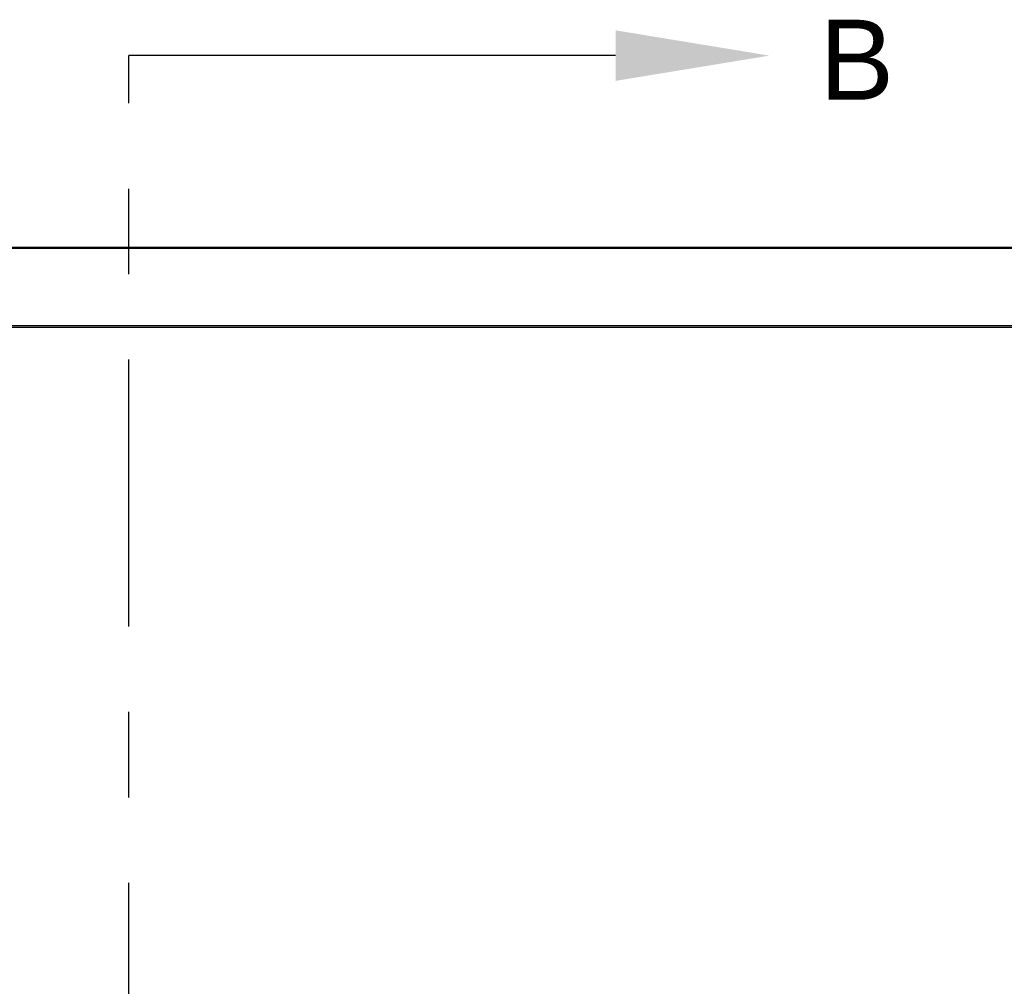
# Model space of a CAD drawing. Header units: inches. Extents: x 170 to 312, y 215 to 248.
# Tile 350 of 410: x 278.73 to 279.88, y 224.11 to 225.24. Entities that reach past the tile are written whole.
import ezdxf
from ezdxf import colors
from ezdxf.entities.mleader import LeaderData, LeaderLine
from ezdxf.math import Vec2, Vec3

# ---------------------------------------------------------------- set-up
doc = ezdxf.new("R2010")
doc.units = ezdxf.units.IN
doc.header["$LTSCALE"] = 0.25
doc.header["$MEASUREMENT"] = 0
doc.linetypes.add('CENTER', pattern=[2, 1.25, -0.25, 0.25, -0.25])
doc.layers.add('SECTION CUTS', color=6, linetype='CENTER')
doc.layers.add('STANDARD MOTOR RH', color=7, linetype='Continuous')
doc.styles.add('ARIAL', font='arial.ttf', dxfattribs={"height": 0.09375})
doc.styles.get("Standard").update_dxf_attribs({"font": 'romans.shx'})

msp = doc.modelspace()

# ---------------------------------------------------------------- linework, layer by layer
at = {"layer": 'SECTION CUTS'}
msp.add_line((278.85592, 220.24435), (278.85592, 225.20021), dxfattribs=at)
at = {"layer": 'STANDARD MOTOR RH'}
for p, q in [((274.43798, 224.97601), (280.44579, 224.97601)), ((280.44579, 224.97442), (274.43798, 224.97442)), ((280.44579, 224.88374), (274.43798, 224.88374)), ((274.43798, 224.88226), (280.46142, 224.88226))]:
    msp.add_line(p, q, dxfattribs=at)

# ---------------------------------------------------------------- texts
at = {"layer": 'SECTION CUTS', "style": 'ARIAL'}
msp.add_text('B', height=0.09375, dxfattribs=at).set_placement((279.66394, 225.14852))

# ---------------------------------------------------------------- leaders
at = {"layer": 'SECTION CUTS'}
ml = msp.add_multileader_mtext('Standard', dxfattribs=at)
ml.set_content('', color=256)
ml.set_leader_properties()
ml.build(insert=Vec2(0, 0))
ml.multileader.update_dxf_attribs({"dogleg_length": 0, "arrow_head_size": 0.18})
ctx = ml.context
ctx.base_point, ctx.char_height, ctx.arrow_head_size, ctx.landing_gap_size, ctx.plane_origin, ctx.plane_x_axis, ctx.plane_y_axis = Vec3(278.85592, 225.20021), 0.18, 0.18, 0, Vec3(279.60544, 225.20021), Vec3(0, 1), Vec3(-1, 0)
notes = []
notes.append((ctx, [(0, (1, 1, 0), (278.85592, 225.20021), (1, 0), 0, [(0, [(279.60544, 225.20021)], 0, [])])]))
ctx.mtext.insert, ctx.mtext.text_direction, ctx.mtext.rotation, ctx.mtext.flow_direction = Vec3(278.76592, 225.20021), Vec3(0, 1), 1.5707963, 5
for ctx, leaders in notes:
    for number, flags, end, landing, length, lines in leaders:
        leader = LeaderData()
        leader.index, (leader.has_last_leader_line, leader.has_dogleg_vector, leader.attachment_direction) = number, flags
        leader.last_leader_point, leader.dogleg_vector, leader.dogleg_length = Vec3(end), Vec3(landing), length
        for number, points, colour, breaks in lines:
            line = LeaderLine()
            line.index, line.vertices, line.color, line.breaks = number, Vec3.list(points), colors.encode_raw_color(colour), breaks
            leader.lines.append(line)
        ctx.leaders.append(leader)

doc.saveas('drawing.dxf')
